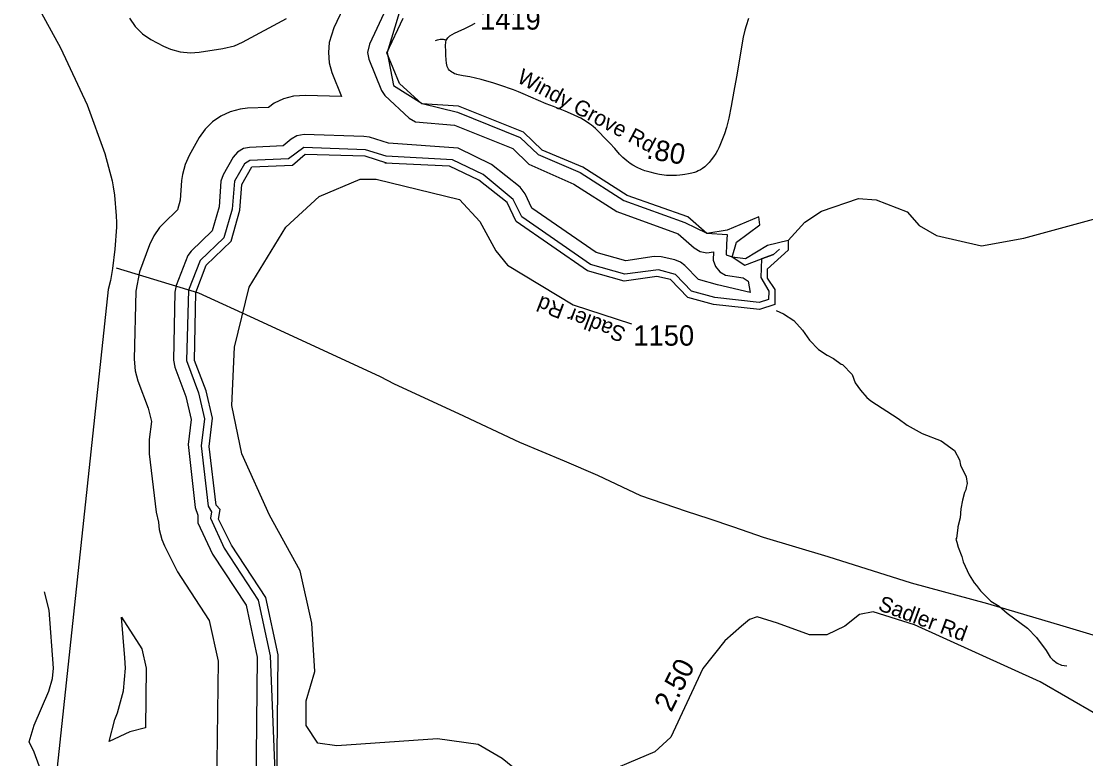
# Model space of a CAD drawing. Extents: x 1383679 to 1536984, y 460658 to 651027.
# Drawn here: x 1400475 to 1406993, y 533283 to 537796 of the extents above; entities that cross this region are included whole.
import ezdxf

# ---------------------------------------------------------------- set-up
doc = ezdxf.new("R2010")
doc.units = 0
for name, color, linetype in [('Exist Boundary Political CountyLine', 7, 'Continuous'), ('Exist Hydrographic Bay Label', 7, 'Continuous'), ('Exist Hydrographic Buffer Line', 7, 'Continuous'), ('Exist Hydrographic Creek Single Shore', 7, 'Continuous'), ('Exist Hydrographic Lake Shore', 7, 'Continuous'), ('Exist Hydrographic Misc Water Feature', 7, 'Continuous'), ('Exist Road Non-System Type 51', 7, 'Continuous'), ('Exist Road Secondary Mileage Hundredths English Label', 7, 'Continuous'), ('Exist Road Secondary Type 51 Attributed', 7, 'Continuous'), ('Exist Road Secondary Type 51 Label', 7, 'Continuous'), ('Exist Road Secondary Type 51 Number Label', 7, 'Continuous'), ('Exist Utilities Electrical Transmission Line', 7, 'Continuous')]:
    doc.layers.add(name, color=color, linetype=linetype)

msp = doc.modelspace()

# ---------------------------------------------------------------- linework, layer by layer
at = {"layer": 'Exist Boundary Political CountyLine'}
msp.add_lwpolyline([(1400474.6, 538074.3), (1400715.6, 537633.1), (1400878.5, 537285.6), (1400986.3, 536987.1), (1401030.7, 536820.1), (1401038, 536784), (1401045, 536731.8), (1401056.2, 536605.5), (1401057.4, 536565.5), (1401056.8, 536535.5), (1401048.1, 536401.6), (1401033.5, 536283.8), (1401020, 536210.1), (1401006.9, 536154.3), (1400688.5, 533173.9), (1400688.5, 532688.7), (1400704.1, 531984.4), (1400860.5, 531076.6), (1401001.3, 530560.2), (1401189, 529668), (1401314.1, 529042), (1401564.4, 528322), (1401634.5, 527655.4)], dxfattribs=at)
at = {"layer": 'Exist Hydrographic Bay Label'}
for points in [[(1402713, 537602.7), (1402812.7, 537816.3)], [(1405170.9, 536454.9), (1405044.9, 536424.6), (1404909.9, 536342), (1404827, 536353.5), (1404853.9, 536444.8), (1404998, 536550.3), (1404990, 536599.7), (1404796.9, 536518.3), (1404672, 536497.8), (1404556.9, 536598.5), (1404183.9, 536730.8), (1403913, 536903.6), (1403665, 537007.1), (1403550, 537117.7), (1403152.9, 537276.8), (1402928, 537291.1), (1402790.1, 537416.2), (1402713, 537602.7)], [(1401762.4, 534589.9), (1401682.4, 534749), (1401691.4, 534807.9), (1401667.4, 534834.7), (1401624.5, 535193.3), (1401645.4, 535366.8), (1401606.4, 535535), (1401535.5, 535720.3), (1401544.4, 536137), (1401606.4, 536303.2), (1401759.4, 536451.1), (1401813.4, 536640.4), (1401824.4, 536797.6), (1401885.4, 536904.8), (1402135.5, 536916.1), (1402212.5, 536983.5), (1402578.5, 536972.9), (1402711.5, 536930.8)], [(1402616.4, 532353.8), (1402542.4, 532388.1), (1402280.4, 532636.3), (1402021.3, 532635), (1401972.4, 532675.3), (1401990.4, 532743.9), (1402067.4, 532817.8), (1402277.3, 532921.9), (1402329.4, 533009.5), (1402322.3, 533062.1), (1402281.3, 533095.8), (1402147.3, 533055.8), (1402072.4, 533067.2), (1402039.4, 533100.7), (1402048.4, 533917.8), (1401972.4, 534270.5), (1401762.4, 534589.9)]]:
    msp.add_lwpolyline(points, dxfattribs=at)
at = {"layer": 'Exist Hydrographic Buffer Line'}
msp.add_line((1404673.6, 536499.9), (1404796.8, 536492), dxfattribs=at)
for points in [[(1402545.5, 539128.5), (1402502.4, 539057.2), (1402472.3, 538994.3), (1402456.1, 538933.7), (1402443.1, 538827.8), (1402440.7, 538786), (1402446.1, 538723.5), (1402462.3, 538662.9), (1402488, 538607.6), (1402518.2, 538554.7), (1402532.3, 538313.5), (1402537.1, 538272), (1402553.3, 538211.4), (1402579.8, 538154.5), (1402605.3, 538116.3), (1402579.6, 538091.4), (1402538.5, 538049.8), (1402502.5, 537998.4), (1402388.5, 537757.1), (1402360.2, 537667.5), (1402354.8, 537605), (1402360.2, 537542.5), (1402376.4, 537481.9), (1402436.3, 537336.3)], [(1402990.7, 538273.5), (1403205, 538339.1), (1403315.7, 538355.1), (1403282.4, 538259.5), (1402933.3, 537973.5), (1402788.3, 537848.8), (1402714.8, 537605)], [(1402710.3, 537878.4), (1402606, 537655.7), (1402594.8, 537605), (1402602, 537563.9), (1402680.8, 537372.6), (1402699.8, 537341.2), (1402849.1, 537204.4), (1402888.6, 537180.5), (1403127.8, 537160.4), (1403485.3, 537017.2), (1403583.4, 536922.8), (1403858.8, 536799), (1404121.1, 536631.7), (1404496.9, 536495.2), (1404594.6, 536409.6), (1404632.6, 536387.1), (1404673.6, 536379.9), (1404712.4, 536384.7), (1404710.4, 536334.8), (1404724.7, 536295.6), (1404751.5, 536263.7), (1404787.6, 536242.8), (1404895.1, 536225.2), (1404925.4, 536205.8), (1404938.3, 536135.7), (1404737.2, 536184), (1404621.2, 536215.5), (1404538.2, 536301.9), (1404511.6, 536322.7), (1404476.9, 536336.1), (1404392.8, 536354.2), (1404350.5, 536355.7), (1404175.9, 536330.5)], [(1401136.9, 537815.9), (1401172.9, 537764.5), (1401217.3, 537720.1), (1401268.6, 537684.1), (1401345.5, 537644), (1401387.8, 537625.4), (1401448.4, 537609.2), (1401510.9, 537603.7), (1401562.9, 537607.5), (1401709.6, 537628.9), (1401780.7, 537646.9), (1401828.9, 537668.6), (1402098, 537814.1)], [(1402714.8, 537605), (1402754.7, 537403.1), (1402929.6, 537293.3)], [(1402436.3, 537336.3), (1402214.1, 537342.8), (1402141.1, 537337.4), (1402080.5, 537321.2), (1402023.6, 537294.7), (1401987.8, 537269.6), (1401860.3, 537263.8), (1401814.1, 537258.7), (1401753.5, 537242.5), (1401696.6, 537216), (1401645.2, 537180), (1401600.8, 537135.6), (1401564.8, 537084.2), (1401502.8, 536975.2), (1401477.3, 536920.2), (1401461.1, 536859.5), (1401456.5, 536822.1), (1401448.1, 536702.3), (1401430.9, 536642.1), (1401347.4, 536561.4), (1401321.8, 536533.9), (1401285.8, 536482.5), (1401260.3, 536428.5), (1401198.3, 536262.3), (1401175.7, 536144), (1401166.8, 535727.4), (1401172.1, 535657.2), (1401188.3, 535596.6), (1401252.5, 535428.9), (1401271.6, 535346.5), (1401258.3, 535235.7), (1401258.3, 535149.8), (1401301.2, 534791.3), (1401315.2, 534730.2), (1401319.1, 534685.9), (1401335.3, 534625.3), (1401351.9, 534586.8), (1401431.8, 534427.6), (1401452.9, 534391.4), (1401625.9, 534128.3), (1401679.2, 533880.8), (1401670.6, 533104)], [(1402929.6, 537293.3), (1403145.7, 537239.4), (1403529.5, 537085.6), (1403638.8, 536980.5), (1403896.1, 536870.2), (1404164.1, 536699.2), (1404538, 536565.5), (1404673.6, 536499.9)], [(1404175.9, 536330.5), (1403995.5, 536381.7), (1403601.9, 536653.4), (1403559.7, 536740.8), (1403528.7, 536780.6), (1403353.5, 536920.5), (1403149, 537020.8), (1402723.8, 537049.4), (1402605.9, 537086.7), (1402573.2, 537092.2), (1402207.1, 537102.9), (1402162.7, 537095.7), (1402126.6, 537074.8), (1402079.2, 537033.5), (1401871.2, 537024), (1401835.6, 537017), (1401799.5, 536996.1), (1401772.6, 536964.1), (1401711.3, 536856.4), (1401697.4, 536817.8), (1401685.8, 536660.6), (1401644.1, 536514.3), (1401514.2, 536388.8), (1401493.7, 536362.5), (1401423.1, 536178.3), (1401415.6, 536138.9), (1401406.7, 535722.3), (1401413.9, 535678.6), (1401482.6, 535499.3), (1401514.9, 535359.7), (1401496.5, 535207), (1401539.5, 534819.8), (1401554.7, 534774.1), (1401555.4, 534727.6), (1401646.3, 534535.4), (1401851.1, 534222.7), (1401919.5, 533905.1), (1401910.6, 533101.4)], [(1404796.8, 536492), (1404793.7, 536433.1), (1404790.3, 536366.9), (1404828.6, 536355.6), (1404906, 536304.5), (1405006.6, 536341.8), (1405080.4, 536369.1), (1405117.2, 536402.6), (1405080.4, 536369.1), (1405006.6, 536341.8), (1405003.6, 536227.3), (1405051.3, 536144.7), (1405050.3, 536093.8), (1404993.3, 536074.6), (1404722.1, 536105.2), (1404578.9, 536144), (1404480.5, 536246.5), (1404376, 536276), (1404170.4, 536248.9), (1403961, 536308.3), (1403539.1, 536599.6), (1403487.6, 536706), (1403303.6, 536858), (1403114.7, 536948.5), (1402709.7, 536969.9), (1402581.8, 537010.4), (1402204.8, 537022.9), (1402110.9, 536954.8), (1401874.8, 536944.1), (1401842, 536924.2), (1401780.8, 536816.8), (1401765.1, 536646.7), (1401715.1, 536471.7), (1401569.8, 536331.3), (1401498.1, 536150.3), (1401486.7, 535720.6), (1401559.3, 535522.7), (1401596, 535364), (1401576, 535197.4), (1401619, 534829.3), (1401640.2, 534794.7), (1401634, 534754.5), (1401717.8, 534571.3), (1401926.1, 534254.2), (1401999.5, 533913.1), (1402030.6, 533100)], [(1400531.2, 532300), (1400544.4, 532313.3), (1400580.4, 532364.7), (1400606.9, 532421.5), (1400623.1, 532482.2), (1400657.9, 532816.5), (1400651.3, 532929.9), (1400583.2, 533239.8), (1400553.7, 533323.3), (1400522.2, 533386.2), (1400553.9, 533488.1), (1400642.6, 533695.5), (1400666.2, 533774.6), (1400671.6, 533837.1), (1400644.4, 534191.3), (1400616.4, 534304.7)], [(1401234.7, 533472.8), (1401140, 533447.4), (1401013.6, 533388.5), (1401047.2, 533522.3), (1401063.4, 533563.5), (1401099.5, 533698.1), (1401111.7, 533837.1), (1401109.1, 533900.8), (1401089.2, 534149.9), (1401213.1, 533955.2), (1401238.7, 533836.4), (1401234.7, 533472.8)]]:
    msp.add_lwpolyline(points, dxfattribs=at)
at = {"layer": 'Exist Hydrographic Creek Single Shore'}
msp.add_lwpolyline([(1405170.9, 536454.9), (1405273, 536567.7), (1405375, 536634.6), (1405600.9, 536712.1), (1405709.9, 536703.4), (1405899.9, 536630.6), (1405972.9, 536547.1), (1406079.9, 536485.8), (1406354, 536421.3), (1406614, 536468.6), (1407040.9, 536584.7), (1407142.9, 536658.1), (1407198, 536955.8), (1407393.9, 537129.1), (1407445, 537210.1), (1407568.4, 537408.4), (1407669, 537446), (1407781.7, 537499.1), (1407911, 538008.2)], dxfattribs=at)
at = {"layer": 'Exist Hydrographic Lake Shore'}
msp.add_lwpolyline([(1405170.9, 536454.9), (1405169.9, 536395.9), (1405043, 536280.2), (1405042, 536224.5), (1405089.9, 536154.5), (1405088, 536062.7), (1404995.9, 536031.8), (1404713, 536063.6), (1404556, 536106.2), (1404450, 536216.7), (1404365.9, 536234.8), (1404166, 536205.9), (1403942, 536269.6), (1403505.9, 536570.5), (1403450, 536686.5), (1403277, 536824.6), (1403095.9, 536910.2), (1402701, 536928.1)], dxfattribs=at)
at = {"layer": 'Exist Hydrographic Misc Water Feature'}
for points in [[(1405096.5, 536025.7), (1405142.6, 536006.5), (1405205.7, 535965.1), (1405258.4, 535905.9), (1405301.1, 535845), (1405355.8, 535787.8), (1405409.1, 535752.6), (1405448.7, 535731.7), (1405496, 535698.7), (1405503.7, 535696.5)], [(1405503.7, 535696.5), (1405562.6, 535635.2), (1405581.5, 535582.8), (1405613, 535538.1), (1405651.5, 535493.3), (1405677.1, 535472.7), (1405844.8, 535364.9), (1405899.9, 535323.7), (1405990.9, 535273.7), (1406106.8, 535228.7), (1406188.6, 535169.3), (1406219.4, 535112.6), (1406226.7, 535080.5), (1406261.1, 535007.7), (1406266.3, 534967.7), (1406259.8, 534943.8), (1406259.4, 534927.8), (1406251.1, 534912), (1406238.1, 534864.4), (1406228.9, 534812.6), (1406223.7, 534756.7), (1406209, 534702.9), (1406210.4, 534697), (1406201.1, 534633.3), (1406196.8, 534627.4), (1406204.5, 534609.2), (1406211.8, 534577.1), (1406234.6, 534520.6), (1406241.9, 534488.4), (1406278.2, 534407.7), (1406309.1, 534359), (1406324.7, 534342.6), (1406348.1, 534310.1), (1406411.7, 534247.2), (1406463.7, 534217.2), (1406511.2, 534174.5), (1406637.2, 534081.7), (1406691.9, 534024.5), (1406750.2, 533945.2), (1406775.3, 533904.7), (1406791, 533888.4), (1406818.6, 533867.8), (1406844.3, 533855.1), (1406876.2, 533850.4)]]:
    msp.add_lwpolyline(points, dxfattribs=at)
at = {"layer": 'Exist Road Non-System Type 51'}
msp.add_lwpolyline([(1403010.5, 537678.6), (1403023, 537682.8), (1403040.5, 537686), (1403053.2, 537687.3), (1403058.6, 537687.2), (1403064.6, 537685.7), (1403069.1, 537684), (1403077.2, 537680)], dxfattribs=at)
at = {"layer": 'Exist Road Secondary Type 51 Attributed'}
for points in [[(1404928.2, 537813.4), (1404913.7, 537769.3), (1404905.6, 537742.1), (1404895.9, 537698.7), (1404853.8, 537457.4), (1404838.8, 537369.6), (1404822.4, 537277.1), (1404807.2, 537202.7), (1404800.1, 537170.9), (1404793.3, 537145.8), (1404781.6, 537108), (1404764.6, 537066), (1404751.8, 537035.4), (1404745.8, 537022.4), (1404737.3, 537005.5), (1404726.9, 536987.5), (1404713.9, 536967.6), (1404699.5, 536948.4), (1404686.2, 536932.5), (1404671.7, 536916.8), (1404660, 536906.2), (1404645.1, 536894.8), (1404633.6, 536887.3), (1404620.1, 536880.3), (1404609.1, 536875.3), (1404596.7, 536871.3), (1404579.9, 536866.1), (1404570.7, 536864.4), (1404560.5, 536861.8), (1404538.8, 536858.4), (1404523.4, 536856.9), (1404507.5, 536854.9), (1404485.9, 536853.4), (1404464, 536852.4), (1404448.5, 536851.9), (1404425.1, 536852.9), (1404410.4, 536854.2), (1404382.9, 536858.2), (1404372.2, 536860.4), (1404355.3, 536863.9), (1404325.8, 536871.9), (1404293.7, 536882), (1404272.2, 536889.9), (1404245.8, 536901.8), (1404219.8, 536916.2), (1404202.9, 536926.5), (1404182.7, 536941.6), (1404157.9, 536963.4), (1404138.3, 536983.8), (1404108.8, 537017.3), (1404078.2, 537050), (1404062.1, 537066)], [(1404062.1, 537066), (1404045.7, 537083.9), (1404013.5, 537117.5), (1403990.1, 537139.9), (1403975.9, 537152.2), (1403966.4, 537159.6), (1403954.9, 537168.2), (1403934.1, 537182.5), (1403917, 537193.2), (1403900.8, 537202.6), (1403887.1, 537209.6), (1403855.7, 537224.5), (1403805, 537246.6), (1403734.5, 537274), (1403689.6, 537291.9), (1403548.3, 537352.3), (1403519.4, 537364.6), (1403488.6, 537376.1), (1403457.9, 537387.2), (1403436, 537394.9), (1403398.8, 537407.3), (1403361.7, 537419.3), (1403324.9, 537430.4), (1403290.3, 537439.8), (1403255.2, 537448.3), (1403221.1, 537455.7), (1403180.4, 537462.9), (1403149.2, 537468), (1403141, 537470.1), (1403136.7, 537471.8), (1403128.2, 537475.7), (1403119.7, 537480), (1403111.1, 537485.5), (1403103.4, 537490.6), (1403097.5, 537495.8), (1403090.8, 537503.6), (1403086.3, 537511.2), (1403083.3, 537518.8), (1403080.2, 537528.9), (1403078.2, 537541), (1403076.1, 537560.3), (1403074.3, 537588.5), (1403073.6, 537611), (1403071.3, 537648.3), (1403073.5, 537668.8), (1403077.2, 537680), (1403078.2, 537682.9), (1403086.3, 537694.9), (1403092.3, 537701.3), (1403098.7, 537706.9), (1403112.4, 537715.4), (1403128.2, 537723.1), (1403149.6, 537732.9), (1403189.8, 537752.6), (1403228.3, 537771.4), (1403254.8, 537784.5)], [(1403560.4, 533169.5), (1403419.5, 533284.2), (1403273.1, 533369.6), (1403022.9, 533405.4), (1402406.5, 533360.7), (1402290.3, 533378.6), (1402218.9, 533485.9), (1402218.9, 533637.9), (1402272.5, 533816.8), (1402254.6, 534111.9), (1402183.1, 534433.8), (1401995.5, 534773.7), (1401825.7, 535149.3), (1401763.2, 535444.4), (1401781.1, 535802.1), (1401870.4, 536168.8), (1402093.8, 536535.4), (1402299.3, 536723.2), (1402549.4, 536830.5), (1402647.7, 536830.5), (1403157, 536705.3), (1403282, 536571.2), (1403380.3, 536392.3), (1403451.8, 536302.9), (1403853.8, 536061.4), (1404211.2, 535945.2)], [(1407391.8, 533360.7), (1406712.8, 533754.2), (1405944.5, 534102.9), (1405690.7, 534182.6), (1405607, 534165.3), (1405518.3, 534093.8), (1405408.4, 534040.3), (1405301.2, 534040.3), (1405104.6, 534111.9), (1404981.6, 534150.5), (1404934.8, 534135.7), (1404885.6, 534093.8), (1404782.2, 534005.1), (1404649, 533834.7), (1404452.4, 533414.3), (1404354.2, 533324.9), (1403968.6, 533161.1)]]:
    msp.add_lwpolyline(points, dxfattribs=at)
at = {"layer": 'Exist Utilities Electrical Transmission Line'}
msp.add_lwpolyline([(1401055.3, 536286.4), (1401558.8, 536134.8), (1401925.4, 535967.2), (1402672, 535622.3), (1402757.7, 535577.8), (1403152.4, 535396), (1403525.1, 535220.8), (1403799.1, 535105.5), (1404003.4, 535019.3), (1404267, 534894.1), (1404545.4, 534798.7), (1404684.6, 534753.9), (1404835.6, 534703), (1405018.4, 534639.3), (1405414.4, 534519.7), (1405923.4, 534359.6), (1406391.1, 534232.5), (1406852.7, 534095.4), (1407322.2, 533956.2)], dxfattribs=at)

# ---------------------------------------------------------------- texts
at = {"layer": 'Exist Road Secondary Mileage Hundredths English Label'}
for s, rotation, p in [('.80', 350.02118, (1404298.7, 536957.7)), ('2.50', 63.04011, (1404454.8, 533562.4))]:
    msp.add_text(s, height=125, rotation=rotation, dxfattribs=at).set_placement(p)
at = {"layer": 'Exist Road Secondary Type 51 Label'}
for s, rotation, p in [('Mt Olive Church Rd', 313.58387, (1406706.7, 538425.9)), ('Windy Grove Rd', 331.94254, (1403503.4, 537426.8)), ('Sadler Rd', 159.09485, (1404184.1, 535916.9)), ('Sadler Rd', 339.735, (1405715.1, 534194.7))]:
    msp.add_text(s, height=95, rotation=rotation, dxfattribs=at).set_placement(p)
at = {"layer": 'Exist Road Secondary Type 51 Number Label'}
for s, p in [('1419', (1403283.8, 537745.3)), ('1150', (1404223, 535810.9))]:
    msp.add_text(s, height=125, dxfattribs=at).set_placement(p)

doc.saveas('drawing.dxf')
